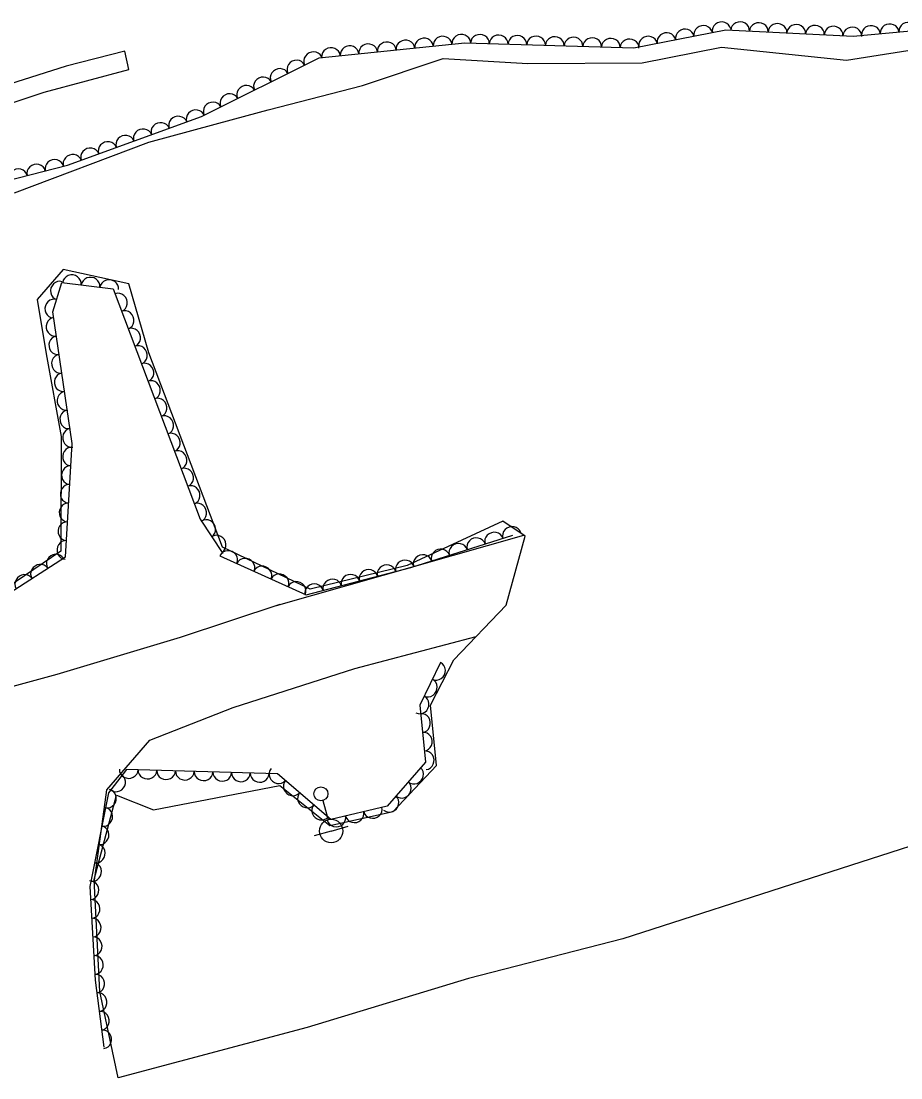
# Model space of a CAD drawing. Extents: x 1722896 to 1754269, y 648279 to 666297.
# Drawn here: x 1724556.8 to 1724744.8, y 664240.1 to 664466.1 of the extents above; entities that cross this region are included whole.
import ezdxf

# ---------------------------------------------------------------- set-up
doc = ezdxf.new("R2010")
doc.units = 0
for name, color, linetype in [('DESIGN - CENTERLINE - Proposed', 7, 'Continuous'), ('SURVEY - CENTERLINE - Preliminary', 7, 'Continuous'), ('SURVEY - CENTERLINE - Preliminary Text', 7, 'Continuous'), ('SURVEY - DTM - Breaklines', 7, 'Continuous'), ('SURVEY - VEGETATION - Features with Text', 7, 'Continuous')]:
    doc.layers.add(name, color=color, linetype=linetype)

msp = doc.modelspace()

# ---------------------------------------------------------------- linework, layer by layer
at = {"layer": 'DESIGN - CENTERLINE - Proposed'}
msp.add_lwpolyline([(1724538.35, 664443.15), (1724561.78, 664450.87), (1724579.88, 664455.76), (1724579.01, 664459.7), (1724566.43, 664456.46), (1724542.2, 664448.76)], dxfattribs=at)
at = {"layer": 'SURVEY - CENTERLINE - Preliminary'}
for points in [[(1724609.65, 664447.11), (1724629.79, 664452.36), (1724647.07, 664458.1), (1724665.12, 664457.03), (1724689.56, 664457.18), (1724706.51, 664460.56), (1724733.26, 664457.73), (1724751.78, 664460.69)], [(1724555.39, 664429.41), (1724584.12, 664440.23), (1724602.53, 664445.2), (1724609.65, 664447.11)], [(1724765.91, 664295.8), (1724685.41, 664269.85), (1724652.46, 664261.4), (1724617.94, 664250.89), (1724577.6, 664240.13), (1724573.64, 664258.61), (1724572.44, 664282.57), (1724577.25, 664300.58), (1724585.14, 664297.43), (1724612.15, 664302.67), (1724622.84, 664294.09), (1724636.37, 664297.09), (1724645.64, 664306.9), (1724644.32, 664319.83), (1724649.32, 664329.49), (1724660.48, 664341.2), (1724664.59, 664355.98), (1724659.82, 664359.19), (1724639.34, 664349.69), (1724618.62, 664344.65), (1724599.85, 664353.59), (1724584.15, 664395.18), (1724579.88, 664409.92), (1724565.84, 664413.01), (1724560.28, 664406.57), (1724562.21, 664394.95), (1724565.4, 664377.28), (1724565.31, 664352.76), (1724553.75, 664344.94)]]:
    msp.add_lwpolyline(points, dxfattribs=at)
at = {"layer": 'SURVEY - CENTERLINE - Preliminary Text'}
for points in [[(1724611.42, 664341.12), (1724664.25, 664356.21)], [(1724515.59, 664317.6), (1724533.74, 664318.98), (1724547.25, 664321.78), (1724564.51, 664326.43), (1724590.93, 664334.38), (1724612.21, 664341.39)], [(1724572.48, 664281.86), (1724575.15, 664301.74), (1724584.36, 664312.34), (1724602.14, 664319.34), (1724628.16, 664327.69), (1724654.09, 664334.5)]]:
    msp.add_lwpolyline(points, dxfattribs=at)
at = {"layer": 'SURVEY - DTM - Breaklines'}
for p, q in [((1724621.31, 664299.43), (1724622.44, 664295.33)), ((1724623.1, 664292.92), (1724626.72, 664293.92)), ((1724623.1, 664292.92), (1724619.49, 664291.92))]:
    msp.add_line(p, q, dxfattribs=at)
for centre, radius in [((1724620.91, 664300.87), 1.5), ((1724623.1, 664292.92), 2.5)]:
    msp.add_circle(centre, radius, dxfattribs=at)
at = {"layer": 'SURVEY - VEGETATION - Features with Text'}
for points in [[(1724362.81, 664355.75), (1724383.06, 664359.67), (1724401.36, 664373.14), (1724428.36, 664393.76), (1724456.62, 664408.54), (1724477.57, 664411.44), (1724503.19, 664418.97), (1724517.05, 664419.47), (1724534.78, 664427.09), (1724566.77, 664435.33), (1724595.41, 664445.69), (1724620.52, 664458.27), (1724651.67, 664461.46), (1724687.76, 664460.37), (1724707.41, 664464.21), (1724734.69, 664462.91), (1724753.91, 664464.63)], [(1724469.54, 664322.54), (1724473.28, 664314.53), (1724487.52, 664308.18), (1724512.63, 664316.74), (1724530.77, 664320.17), (1724533.29, 664331.2), (1724521.25, 664365.23), (1724504.36, 664371.35), (1724501.96, 664382.23), (1724513.48, 664388.23), (1724520.17, 664397.4), (1724532.55, 664388.58), (1724533.99, 664371.94), (1724538.77, 664349.49), (1724553.32, 664343.11), (1724566.29, 664351.55), (1724567.78, 664375.75), (1724563.59, 664403.93), (1724565.57, 664410.23), (1724576.54, 664408.82), (1724595.13, 664359.58), (1724599.97, 664352.28)], [(1724599.33, 664351.79), (1724617.77, 664343.42), (1724640.09, 664349.29), (1724661.93, 664356.18)], [(1724646.48, 664328.96), (1724642.04, 664319.84), (1724643.25, 664307.64), (1724635.04, 664298.24), (1724623.04, 664295.41), (1724611.61, 664305.11), (1724579.37, 664306.08), (1724575.54, 664301.07), (1724571.51, 664281.08), (1724572.69, 664260.99), (1724574.51, 664246.67)]]:
    msp.add_lwpolyline(points, dxfattribs=at)
for centre, major_axis in [((1724706.53, 664464.04), (1.96, 0.38)), ((1724710.51, 664464.06), (2, -0.09)), ((1724714.5, 664463.87), (2, -0.09)), ((1724718.5, 664463.68), (2, -0.09)), ((1724742.45, 664463.61), (1.99, 0.18)), ((1724746.43, 664463.96), (1.99, 0.18)), ((1724650.9, 664461.38), (1.99, 0.2)), ((1724654.9, 664461.36), (2, -0.06)), ((1724694.75, 664461.73), (1.96, 0.38)), ((1724698.68, 664462.5), (1.96, 0.38)), ((1724702.6, 664463.27), (1.96, 0.38)), ((1724722.49, 664463.49), (2, -0.09)), ((1724726.49, 664463.3), (2, -0.09)), ((1724730.48, 664463.11), (2, -0.09)), ((1724734.48, 664462.92), (2, -0.09)), ((1724738.46, 664463.25), (1.99, 0.18)), ((1724627.03, 664458.94), (1.99, 0.2)), ((1724631.01, 664459.34), (1.99, 0.2)), ((1724634.99, 664459.75), (1.99, 0.2)), ((1724638.97, 664460.16), (1.99, 0.2)), ((1724642.94, 664460.57), (1.99, 0.2)), ((1724646.92, 664460.98), (1.99, 0.2)), ((1724658.9, 664461.24), (2, -0.06)), ((1724662.89, 664461.12), (2, -0.06)), ((1724666.89, 664461), (2, -0.06)), ((1724670.89, 664460.88), (2, -0.06)), ((1724674.89, 664460.76), (2, -0.06)), ((1724678.89, 664460.64), (2, -0.06)), ((1724682.88, 664460.52), (2, -0.06)), ((1724686.88, 664460.39), (2, -0.06)), ((1724690.82, 664460.97), (1.96, 0.38)), ((1724619.22, 664457.62), (1.79, 0.9)), ((1724623.05, 664458.53), (1.99, 0.2)), ((1724615.64, 664455.82), (1.79, 0.9)), ((1724608.49, 664452.24), (1.79, 0.9)), ((1724612.06, 664454.03), (1.79, 0.9)), ((1724604.91, 664450.45), (1.79, 0.9)), ((1724601.33, 664448.66), (1.79, 0.9)), ((1724594.12, 664445.22), (1.88, 0.68)), ((1724597.76, 664446.87), (1.79, 0.9)), ((1724590.36, 664443.86), (1.88, 0.68)), ((1724582.83, 664441.14), (1.88, 0.68)), ((1724586.59, 664442.5), (1.88, 0.68)), ((1724579.07, 664439.78), (1.88, 0.68)), ((1724571.55, 664437.06), (1.88, 0.68)), ((1724575.31, 664438.42), (1.88, 0.68)), ((1724563.95, 664434.6), (1.94, 0.5)), ((1724567.79, 664435.7), (1.88, 0.68)), ((1724556.2, 664432.61), (1.94, 0.5)), ((1724560.07, 664433.6), (1.94, 0.5)), ((1724567.71, 664409.95), (1.98, -0.25)), ((1724571.68, 664409.44), (1.98, -0.25)), ((1724565.02, 664408.47), (0.6, 1.91)), ((1724575.65, 664408.93), (1.98, -0.25)), ((1724563.82, 664404.65), (0.6, 1.91)), ((1724577.64, 664405.92), (0.71, -1.87)), ((1724564.07, 664400.72), (-0.29, 1.98)), ((1724579.05, 664402.18), (0.71, -1.87)), ((1724580.46, 664398.44), (0.71, -1.87)), ((1724564.66, 664396.77), (-0.29, 1.98)), ((1724581.88, 664394.69), (0.71, -1.87)), ((1724565.24, 664392.81), (-0.29, 1.98)), ((1724583.29, 664390.95), (0.71, -1.87)), ((1724565.83, 664388.86), (-0.29, 1.98)), ((1724584.7, 664387.21), (0.71, -1.87)), ((1724566.42, 664384.9), (-0.29, 1.98)), ((1724586.11, 664383.47), (0.71, -1.87)), ((1724567.01, 664380.94), (-0.29, 1.98)), ((1724587.53, 664379.72), (0.71, -1.87)), ((1724567.6, 664376.99), (-0.29, 1.98)), ((1724588.94, 664375.98), (0.71, -1.87)), ((1724567.61, 664373), (0.12, 2)), ((1724590.35, 664372.24), (0.71, -1.87)), ((1724567.37, 664369.01), (0.12, 2)), ((1724591.77, 664368.5), (0.71, -1.87)), ((1724567.12, 664365.02), (0.12, 2)), ((1724593.18, 664364.76), (0.71, -1.87)), ((1724566.88, 664361.03), (0.12, 2)), ((1724594.59, 664361.01), (0.71, -1.87)), ((1724596.5, 664357.52), (1.1, -1.67)), ((1724566.63, 664357.03), (0.12, 2)), ((1724657.9, 664354.91), (1.91, 0.6)), ((1724661.71, 664356.11), (1.91, 0.6)), ((1724566.39, 664353.04), (0.12, 2)), ((1724598.71, 664354.19), (1.1, -1.67)), ((1724654.08, 664353.71), (1.91, 0.6)), ((1724601.15, 664350.96), (1.82, -0.83)), ((1724646.45, 664351.3), (1.91, 0.6)), ((1724650.27, 664352.5), (1.91, 0.6)), ((1724564.2, 664350.18), (1.68, 1.09)), ((1724604.8, 664349.31), (1.82, -0.83)), ((1724638.81, 664348.95), (1.93, 0.51)), ((1724642.64, 664350.1), (1.91, 0.6)), ((1724557.49, 664345.82), (1.68, 1.09)), ((1724560.84, 664348), (1.68, 1.09)), ((1724608.44, 664347.66), (1.82, -0.83)), ((1724612.08, 664346), (1.82, -0.83)), ((1724627.2, 664345.9), (1.93, 0.51)), ((1724631.07, 664346.92), (1.93, 0.51)), ((1724634.94, 664347.94), (1.93, 0.51)), ((1724615.72, 664344.35), (1.82, -0.83)), ((1724619.46, 664343.87), (1.93, 0.51)), ((1724623.33, 664344.88), (1.93, 0.51)), ((1724645.6, 664327.16), (-0.88, -1.8)), ((1724643.85, 664323.57), (-0.88, -1.8)), ((1724642.1, 664319.97), (-0.88, -1.8)), ((1724642.42, 664316), (0.2, -1.99)), ((1724642.82, 664312.02), (0.2, -1.99)), ((1724643.21, 664308.04), (0.2, -1.99)), ((1724579.84, 664306.06), (-2, 0.06)), ((1724583.83, 664305.94), (-2, 0.06)), ((1724587.83, 664305.82), (-2, 0.06)), ((1724591.83, 664305.7), (-2, 0.06)), ((1724595.83, 664305.58), (-2, 0.06)), ((1724599.83, 664305.47), (-2, 0.06)), ((1724603.82, 664305.35), (-2, 0.06)), ((1724607.82, 664305.23), (-2, 0.06)), ((1724611.77, 664304.98), (-1.52, 1.29)), ((1724640.88, 664304.93), (-1.32, -1.51)), ((1724577.22, 664303.27), (-1.22, -1.59)), ((1724614.82, 664302.39), (-1.52, 1.29)), ((1724638.25, 664301.92), (-1.32, -1.51)), ((1724575.3, 664299.86), (-0.4, -1.96)), ((1724617.87, 664299.8), (-1.52, 1.29)), ((1724620.92, 664297.21), (-1.52, 1.29)), ((1724635.62, 664298.91), (-1.32, -1.51)), ((1724574.5, 664295.94), (-0.4, -1.96)), ((1724624.22, 664295.69), (-1.95, -0.46)), ((1724628.12, 664296.6), (-1.95, -0.46)), ((1724632.01, 664297.52), (-1.95, -0.46)), ((1724573.71, 664292.02), (-0.4, -1.96)), ((1724572.92, 664288.1), (-0.4, -1.96)), ((1724572.13, 664284.18), (-0.4, -1.96)), ((1724571.56, 664280.24), (0.12, -2)), ((1724571.79, 664276.25), (0.12, -2)), ((1724572.03, 664272.26), (0.12, -2)), ((1724572.26, 664268.26), (0.12, -2)), ((1724572.5, 664264.27), (0.12, -2)), ((1724572.78, 664260.28), (0.25, -1.98)), ((1724573.28, 664256.31), (0.25, -1.98)), ((1724573.79, 664252.34), (0.25, -1.98)), ((1724574.29, 664248.38), (0.25, -1.98))]:
    msp.add_ellipse(centre, major_axis=major_axis, ratio=0.940188, start_param=0, end_param=3.141593, dxfattribs=at)

doc.saveas('drawing.dxf')
